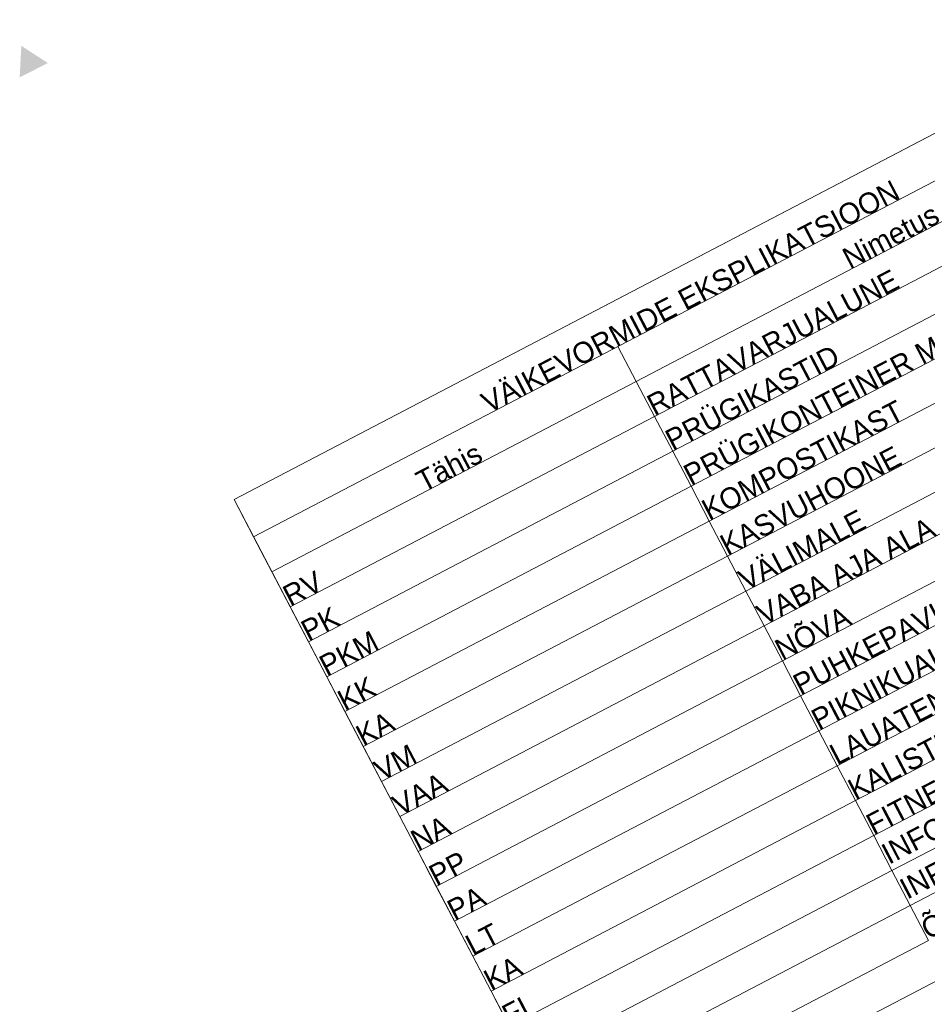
# Model space of a CAD drawing. Header units: metres. Extents: x 538891 to 1080079, y 6588829 to 13178720.
# Tile 611 of 656: x 540309 to 540358, y 6589163 to 6589217. Entities that reach past the tile are written whole.
import ezdxf

# ---------------------------------------------------------------- set-up
doc = ezdxf.new("R2010")
doc.units = ezdxf.units.M
doc.header["$LTSCALE"] = 0.4
doc.layers.add('KINO_VORMISTUS', color=7, linetype='Continuous')
doc.layers.add('TEHNOVÕRGUD JA -RAJATISED', color=7, linetype='Continuous')
doc.styles.add('HK Explorer Light', font='txt')
doc.styles.add('HK Explorer Light (bold)', font='txt')

# ---------------------------------------------------------------- blocks, each defined once
blk = doc.blocks.new('Worksheet Data-1')
at = {"color": 7, "linetype": 'Continuous', "lineweight": 18}
for p, q in [((493224.964, 6015050.048), (493274.918, 6015050.048)), ((493224.964, 6015050.048), (493224.964, 6015047.931)), ((493224.964, 6015047.931), (493274.918, 6015047.931)), ((493224.964, 6015047.931), (493224.964, 6015045.956)), ((493245.567, 6015047.931), (493245.567, 6015045.956)), ((493224.964, 6015045.956), (493245.567, 6015045.956)), ((493224.964, 6015045.956), (493224.964, 6015043.98)), ((493245.567, 6015045.956), (493274.918, 6015045.956)), ((493245.567, 6015045.956), (493245.567, 6015043.98)), ((493224.964, 6015043.98), (493245.567, 6015043.98)), ((493224.964, 6015043.98), (493224.964, 6015042.005)), ((493245.567, 6015043.98), (493274.918, 6015043.98)), ((493245.567, 6015043.98), (493245.567, 6015042.005)), ((493224.964, 6015042.005), (493245.567, 6015042.005)), ((493224.964, 6015042.005), (493224.964, 6015040.029)), ((493245.567, 6015042.005), (493274.918, 6015042.005)), ((493245.567, 6015042.005), (493245.567, 6015040.029)), ((493224.964, 6015040.029), (493245.567, 6015040.029)), ((493224.964, 6015040.029), (493224.964, 6015038.054)), ((493245.567, 6015040.029), (493274.918, 6015040.029)), ((493245.567, 6015040.029), (493245.567, 6015038.054)), ((493224.964, 6015038.054), (493245.567, 6015038.054)), ((493224.964, 6015038.054), (493224.964, 6015036.078)), ((493245.567, 6015038.054), (493274.918, 6015038.054)), ((493245.567, 6015038.054), (493245.567, 6015036.078)), ((493224.964, 6015036.078), (493245.567, 6015036.078)), ((493224.964, 6015036.078), (493224.964, 6015034.103)), ((493245.567, 6015036.078), (493274.918, 6015036.078)), ((493245.567, 6015036.078), (493245.567, 6015034.103)), ((493224.964, 6015034.103), (493245.567, 6015034.103)), ((493224.964, 6015034.103), (493224.964, 6015032.127)), ((493245.567, 6015034.103), (493274.918, 6015034.103)), ((493245.567, 6015034.103), (493245.567, 6015032.127)), ((493224.964, 6015032.127), (493245.567, 6015032.127)), ((493224.964, 6015032.127), (493224.964, 6015030.151)), ((493245.567, 6015032.127), (493274.918, 6015032.127)), ((493245.567, 6015032.127), (493245.567, 6015030.151)), ((493224.964, 6015030.151), (493245.567, 6015030.151)), ((493224.964, 6015030.151), (493224.964, 6015028.176)), ((493245.567, 6015030.151), (493274.918, 6015030.151)), ((493245.567, 6015030.151), (493245.567, 6015028.176)), ((493224.964, 6015028.176), (493245.567, 6015028.176)), ((493224.964, 6015028.176), (493224.964, 6015026.2)), ((493245.567, 6015028.176), (493274.918, 6015028.176)), ((493245.567, 6015028.176), (493245.567, 6015026.2)), ((493224.964, 6015026.2), (493245.567, 6015026.2)), ((493224.964, 6015026.2), (493224.964, 6015024.225)), ((493245.567, 6015026.2), (493274.918, 6015026.2)), ((493245.567, 6015026.2), (493245.567, 6015024.225)), ((493224.964, 6015024.225), (493245.567, 6015024.225)), ((493224.964, 6015024.225), (493224.964, 6015022.249)), ((493245.567, 6015024.225), (493274.918, 6015024.225)), ((493245.567, 6015024.225), (493245.567, 6015022.249)), ((493224.964, 6015022.249), (493245.567, 6015022.249)), ((493224.964, 6015022.249), (493224.964, 6015020.274)), ((493245.567, 6015022.249), (493274.918, 6015022.249)), ((493245.567, 6015022.249), (493245.567, 6015020.274)), ((493224.964, 6015020.274), (493245.567, 6015020.274)), ((493245.567, 6015020.274), (493274.918, 6015020.274)), ((493245.567, 6015020.274), (493245.567, 6015018.298)), ((493224.964, 6015018.298), (493245.567, 6015018.298)), ((493245.567, 6015018.298), (493274.918, 6015018.298)), ((493245.567, 6015018.298), (493245.567, 6015016.323)), ((493224.964, 6015016.323), (493245.567, 6015016.323)), ((493245.567, 6015016.323), (493274.918, 6015016.323)), ((493245.567, 6015016.323), (493245.567, 6015014.347)), ((493224.964, 6015014.347), (493245.567, 6015014.347)), ((493224.964, 6015012.371), (493245.567, 6015012.371))]:
    blk.add_line(p, q, dxfattribs=at)
at = {"color": 7, "linetype": 'Continuous', "lineweight": 18, "flags": 128}
blk.add_lwpolyline([(493224.964, 6015050.048), (493288.382, 6015050.048), (493288.382, 6014990.261), (493224.964, 6014990.261)], close=True, dxfattribs=at)
at = {"layer": 'KINO_VORMISTUS', "color": 7, "linetype": 'Continuous', "lineweight": 18}
for p, q in [((493224.964, 6015050.048), (493274.918, 6015050.048)), ((493224.964, 6015050.048), (493224.964, 6015047.931)), ((493224.964, 6015047.931), (493274.918, 6015047.931)), ((493224.964, 6015047.931), (493224.964, 6015045.956)), ((493245.567, 6015047.931), (493245.567, 6015045.956)), ((493224.964, 6015045.956), (493245.567, 6015045.956)), ((493224.964, 6015045.956), (493224.964, 6015043.98)), ((493245.567, 6015045.956), (493274.918, 6015045.956)), ((493245.567, 6015045.956), (493245.567, 6015043.98)), ((493224.964, 6015043.98), (493245.567, 6015043.98)), ((493224.964, 6015043.98), (493224.964, 6015042.005)), ((493245.567, 6015043.98), (493274.918, 6015043.98)), ((493245.567, 6015043.98), (493245.567, 6015042.005)), ((493224.964, 6015042.005), (493245.567, 6015042.005)), ((493224.964, 6015042.005), (493224.964, 6015040.029)), ((493245.567, 6015042.005), (493274.918, 6015042.005)), ((493245.567, 6015042.005), (493245.567, 6015040.029)), ((493224.964, 6015040.029), (493245.567, 6015040.029)), ((493224.964, 6015040.029), (493224.964, 6015038.054)), ((493245.567, 6015040.029), (493274.918, 6015040.029)), ((493245.567, 6015040.029), (493245.567, 6015038.054)), ((493224.964, 6015038.054), (493245.567, 6015038.054)), ((493224.964, 6015038.054), (493224.964, 6015036.078)), ((493245.567, 6015038.054), (493274.918, 6015038.054)), ((493245.567, 6015038.054), (493245.567, 6015036.078)), ((493224.964, 6015036.078), (493245.567, 6015036.078)), ((493224.964, 6015036.078), (493224.964, 6015034.103)), ((493245.567, 6015036.078), (493274.918, 6015036.078)), ((493245.567, 6015036.078), (493245.567, 6015034.103)), ((493224.964, 6015034.103), (493245.567, 6015034.103)), ((493224.964, 6015034.103), (493224.964, 6015032.127)), ((493245.567, 6015034.103), (493274.918, 6015034.103)), ((493245.567, 6015034.103), (493245.567, 6015032.127)), ((493224.964, 6015032.127), (493245.567, 6015032.127)), ((493224.964, 6015032.127), (493224.964, 6015030.151)), ((493245.567, 6015032.127), (493274.918, 6015032.127)), ((493245.567, 6015032.127), (493245.567, 6015030.151)), ((493224.964, 6015030.151), (493245.567, 6015030.151)), ((493224.964, 6015030.151), (493224.964, 6015028.176)), ((493245.567, 6015030.151), (493274.918, 6015030.151)), ((493245.567, 6015030.151), (493245.567, 6015028.176)), ((493224.964, 6015028.176), (493245.567, 6015028.176)), ((493224.964, 6015028.176), (493224.964, 6015026.2)), ((493245.567, 6015028.176), (493274.918, 6015028.176)), ((493245.567, 6015028.176), (493245.567, 6015026.2)), ((493224.964, 6015026.2), (493245.567, 6015026.2)), ((493224.964, 6015026.2), (493224.964, 6015024.225)), ((493245.567, 6015026.2), (493274.918, 6015026.2)), ((493245.567, 6015026.2), (493245.567, 6015024.225)), ((493224.964, 6015024.225), (493245.567, 6015024.225)), ((493224.964, 6015024.225), (493224.964, 6015022.249)), ((493245.567, 6015024.225), (493274.918, 6015024.225)), ((493245.567, 6015024.225), (493245.567, 6015022.249)), ((493224.964, 6015022.249), (493245.567, 6015022.249)), ((493224.964, 6015022.249), (493224.964, 6015020.274)), ((493245.567, 6015022.249), (493274.918, 6015022.249)), ((493245.567, 6015022.249), (493245.567, 6015020.274)), ((493224.964, 6015020.274), (493245.567, 6015020.274)), ((493245.567, 6015020.274), (493274.918, 6015020.274)), ((493245.567, 6015020.274), (493245.567, 6015018.298)), ((493224.964, 6015018.298), (493245.567, 6015018.298)), ((493245.567, 6015018.298), (493274.918, 6015018.298)), ((493245.567, 6015018.298), (493245.567, 6015016.323)), ((493224.964, 6015016.323), (493245.567, 6015016.323)), ((493245.567, 6015016.323), (493274.918, 6015016.323)), ((493245.567, 6015016.323), (493245.567, 6015014.347)), ((493224.964, 6015014.347), (493245.567, 6015014.347)), ((493224.964, 6015012.371), (493245.567, 6015012.371))]:
    blk.add_line(p, q, dxfattribs=at)
at = {"layer": 'KINO_VORMISTUS', "color": 7, "linetype": 'Continuous', "lineweight": 18, "flags": 128}
blk.add_lwpolyline([(493224.964, 6015050.048), (493288.382, 6015050.048), (493288.382, 6014990.261), (493224.964, 6014990.261)], close=True, dxfattribs=at)
at = {"color": 7, "line_spacing_factor": 0.991394}
for s, insert, char_height, attachment_point, style in [('VÄIKEVORMIDE EKSPLIKATSIOON', (493249.941, 6015047.932), 1.05466, 8, 'HK Explorer Light (bold)'), ('Tähis ', (493235.266, 6015045.956), 1.0547, 8, 'HK Explorer Light (bold)'), ('Nimetus', (493260.242, 6015045.956), 1.0547, 8, 'HK Explorer Light (bold)'), ('RV', (493224.965, 6015043.981), 1.0547, 7, 'HK Explorer Light'), ('RATTAVARJUALUNE', (493245.567, 6015043.981), 1.05466, 7, 'HK Explorer Light'), ('PRÜGIKASTID', (493245.567, 6015042.005), 1.05466, 7, 'HK Explorer Light'), ('PK', (493224.965, 6015042.005), 1.0547, 7, 'HK Explorer Light'), ('PRÜGIKONTEINER MAASISENE', (493245.567, 6015040.029), 1.05466, 7, 'HK Explorer Light'), ('PKM', (493224.965, 6015040.029), 1.0547, 7, 'HK Explorer Light'), ('KK', (493224.965, 6015038.054), 1.0547, 7, 'HK Explorer Light'), ('KOMPOSTIKAST', (493245.567, 6015038.054), 1.05466, 7, 'HK Explorer Light'), ('KA', (493224.965, 6015036.078), 1.0547, 7, 'HK Explorer Light'), ('KASVUHOONE', (493245.567, 6015036.078), 1.0547, 7, 'HK Explorer Light'), ('VÄLIMALE', (493245.567, 6015034.103), 1.0547, 7, 'HK Explorer Light'), ('VM', (493224.965, 6015034.103), 1.0547, 7, 'HK Explorer Light'), ('VAA', (493224.965, 6015032.127), 1.0547, 7, 'HK Explorer Light'), ('VABA AJA ALA', (493245.567, 6015032.127), 1.05466, 7, 'HK Explorer Light'), ('NÕVA', (493245.567, 6015030.152), 1.0547, 7, 'HK Explorer Light'), ('NA', (493224.965, 6015030.152), 1.0547, 7, 'HK Explorer Light'), ('PP', (493224.965, 6015028.176), 1.0547, 7, 'HK Explorer Light'), ('PUHKEPAVILJON', (493245.567, 6015028.176), 1.05466, 7, 'HK Explorer Light'), ('PA', (493224.965, 6015026.201), 1.0547, 7, 'HK Explorer Light'), ('PIKNIKUALA', (493245.567, 6015026.201), 1.0547, 7, 'HK Explorer Light'), ('LT', (493224.965, 6015024.225), 1.0547, 7, 'HK Explorer Light'), ('LAUATENNIS', (493245.567, 6015024.225), 1.0547, 7, 'HK Explorer Light'), ('KA', (493224.965, 6015022.249), 1.0547, 7, 'HK Explorer Light'), ('KALISTEENIKA', (493245.567, 6015022.249), 1.05466, 7, 'HK Explorer Light'), ('FI', (493224.965, 6015020.274), 1.0547, 7, 'HK Explorer Light'), ('FITNESS', (493245.567, 6015020.274), 1.0547, 7, 'HK Explorer Light'), ('INFOTAHVEL (1032x1632mm)', (493245.567, 6015018.298), 1.05466, 7, 'HK Explorer Light'), ('INFOTAHVEL (732x2138mm)', (493245.567, 6015016.323), 1.05466, 7, 'HK Explorer Light'), ('ÕHUTUSTORUD', (493245.567, 6015014.347), 1.05466, 7, 'HK Explorer Light')]:
    blk.add_mtext(s, dxfattribs=dict(at, insert=insert, char_height=char_height, attachment_point=attachment_point, style=style))
at = {"layer": 'KINO_VORMISTUS', "color": 7, "line_spacing_factor": 0.991394}
for s, insert, char_height, attachment_point, style in [('VÄIKEVORMIDE EKSPLIKATSIOON', (493249.941, 6015047.932), 1.05466, 8, 'HK Explorer Light (bold)'), ('Tähis ', (493235.266, 6015045.956), 1.0547, 8, 'HK Explorer Light (bold)'), ('Nimetus', (493260.242, 6015045.956), 1.0547, 8, 'HK Explorer Light (bold)'), ('RV', (493224.965, 6015043.981), 1.0547, 7, 'HK Explorer Light'), ('RATTAVARJUALUNE', (493245.567, 6015043.981), 1.05466, 7, 'HK Explorer Light'), ('PRÜGIKASTID', (493245.567, 6015042.005), 1.05466, 7, 'HK Explorer Light'), ('PK', (493224.965, 6015042.005), 1.0547, 7, 'HK Explorer Light'), ('PRÜGIKONTEINER MAASISENE', (493245.567, 6015040.029), 1.05466, 7, 'HK Explorer Light'), ('PKM', (493224.965, 6015040.029), 1.0547, 7, 'HK Explorer Light'), ('KK', (493224.965, 6015038.054), 1.0547, 7, 'HK Explorer Light'), ('KOMPOSTIKAST', (493245.567, 6015038.054), 1.05466, 7, 'HK Explorer Light'), ('KA', (493224.965, 6015036.078), 1.0547, 7, 'HK Explorer Light'), ('KASVUHOONE', (493245.567, 6015036.078), 1.0547, 7, 'HK Explorer Light'), ('VÄLIMALE', (493245.567, 6015034.103), 1.0547, 7, 'HK Explorer Light'), ('VM', (493224.965, 6015034.103), 1.0547, 7, 'HK Explorer Light'), ('VAA', (493224.965, 6015032.127), 1.0547, 7, 'HK Explorer Light'), ('VABA AJA ALA', (493245.567, 6015032.127), 1.05466, 7, 'HK Explorer Light'), ('NÕVA', (493245.567, 6015030.152), 1.0547, 7, 'HK Explorer Light'), ('NA', (493224.965, 6015030.152), 1.0547, 7, 'HK Explorer Light'), ('PP', (493224.965, 6015028.176), 1.0547, 7, 'HK Explorer Light'), ('PUHKEPAVILJON', (493245.567, 6015028.176), 1.05466, 7, 'HK Explorer Light'), ('PA', (493224.965, 6015026.201), 1.0547, 7, 'HK Explorer Light'), ('PIKNIKUALA', (493245.567, 6015026.201), 1.0547, 7, 'HK Explorer Light'), ('LT', (493224.965, 6015024.225), 1.0547, 7, 'HK Explorer Light'), ('LAUATENNIS', (493245.567, 6015024.225), 1.0547, 7, 'HK Explorer Light'), ('KA', (493224.965, 6015022.249), 1.0547, 7, 'HK Explorer Light'), ('KALISTEENIKA', (493245.567, 6015022.249), 1.05466, 7, 'HK Explorer Light'), ('FI', (493224.965, 6015020.274), 1.0547, 7, 'HK Explorer Light'), ('FITNESS', (493245.567, 6015020.274), 1.0547, 7, 'HK Explorer Light'), ('INFOTAHVEL (1032x1632mm)', (493245.567, 6015018.298), 1.05466, 7, 'HK Explorer Light'), ('INFOTAHVEL (732x2138mm)', (493245.567, 6015016.323), 1.05466, 7, 'HK Explorer Light'), ('ÕHUTUSTORUD', (493245.567, 6015014.347), 1.05466, 7, 'HK Explorer Light')]:
    blk.add_mtext(s, dxfattribs=dict(at, insert=insert, char_height=char_height, attachment_point=attachment_point, style=style))

msp = doc.modelspace()

# ---------------------------------------------------------------- linework, layer by layer
at = {"layer": 'TEHNOVÕRGUD JA -RAJATISED', "color": 40, "linetype": 'Continuous', "lineweight": 13, "true_color": 0xe9b000}
msp.add_solid([(540308.5811, 6589213.8498), (540308.6708, 6589215.584), (540310.1279, 6589214.6393)], dxfattribs=at)

# ---------------------------------------------------------------- block references
at = {"layer": 'KINO_VORMISTUS', "color": 7, "xscale": 1.095457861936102, "yscale": 1.095457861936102, "zscale": 1.095457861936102, "rotation": 27.60154873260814}
msp.add_blockref('Worksheet Data-1', (3114428.7384, 499535.4495), dxfattribs=at)

doc.saveas('drawing.dxf')
